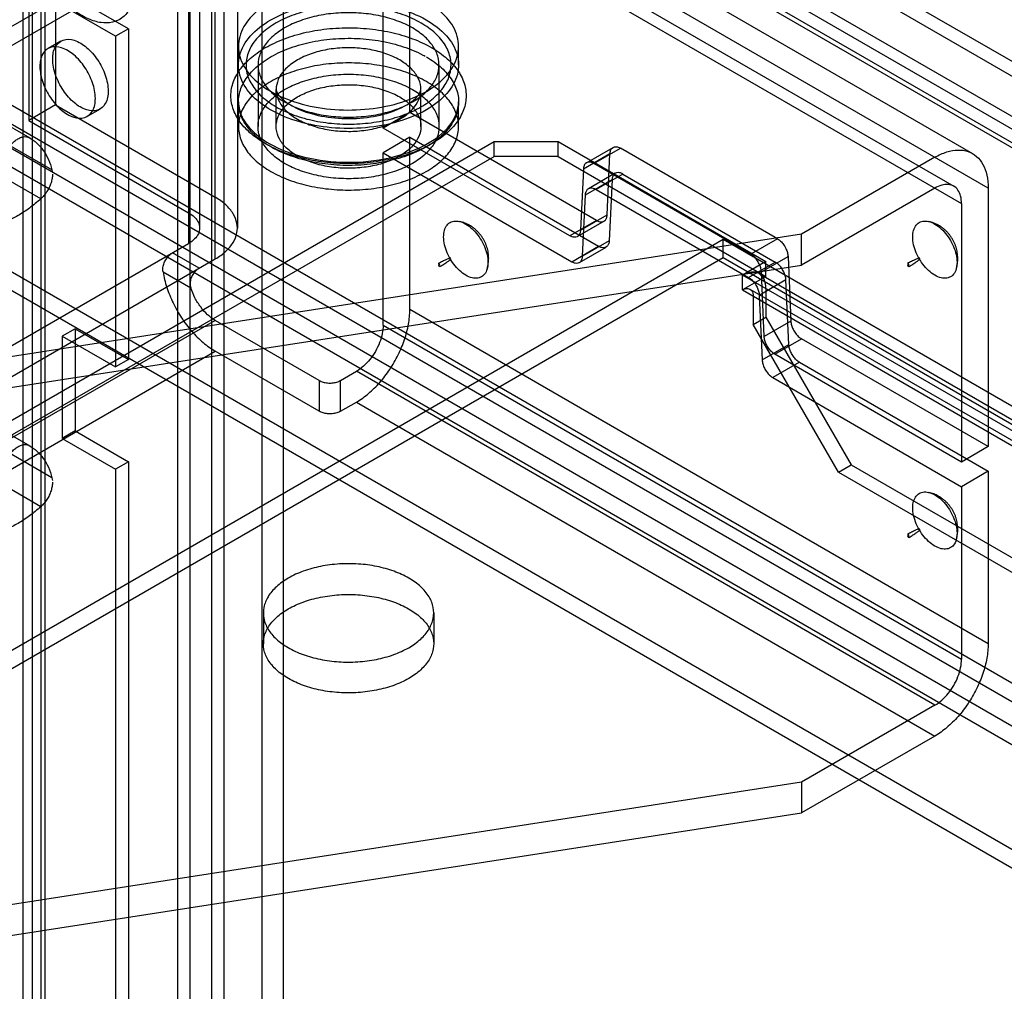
# Model space of a CAD drawing. Header units: millimetres. Extents: x 188 to 1028, y 131 to 1566.
# Tile 322 of 326: x 599 to 665, y 1459 to 1524. Entities that reach past the tile are written whole.
import ezdxf

# ---------------------------------------------------------------- set-up
doc = ezdxf.new("R2010")
doc.units = ezdxf.units.MM
doc.header["$LTSCALE"] = 110.325218
doc.layers.get('0').update_dxf_attribs({"linetype": 'CONTINUOUS'})

msp = doc.modelspace()

# ---------------------------------------------------------------- linework, layer by layer
at = {"color": 7, "linetype": 'CONTINUOUS'}
for p, q in [((609.663, 1565.991), (609.663, 633.546)), ((610.511, 633.056), (610.511, 1565.501)), ((612.774, 635.342), (612.774, 1564.195)), ((611.926, 1563.705), (611.926, 634.852)), ((600.046, 1376.971), (600.046, 1560.439)), ((600.895, 1377.461), (600.895, 1559.949)), ((1013.034, 1315.719), (595.132, 1556.99)), ((596.382, 1557.113), (1012.516, 1316.864)), ((595.132, 1555.765), (1011.973, 1315.107)), ((595.632, 1555.814), (1011.766, 1315.565)), ((601.566, 1548.457), (601.566, 1518.247)), ((599.799, 1547.437), (599.799, 1517.226)), ((616.699, 590.047), (616.699, 1546.988)), ((615.284, 589.23), (615.284, 1546.171)), ((991.502, 1332.641), (622.674, 1545.579)), ((991.502, 1331.661), (622.674, 1544.599)), ((612.173, 1508.041), (612.173, 1542.334)), ((610.405, 1541.313), (610.405, 1509.061)), ((611.138, 1540.292), (611.138, 1510.082)), ((613.638, 1540.292), (613.638, 1510.082)), ((663.439, 1512.736), (621.542, 1536.924)), ((624.042, 1537.172), (662.403, 1515.025)), ((621.542, 1534.883), (661.671, 1511.715)), ((622.792, 1535.007), (661.153, 1512.86)), ((625.078, 1517.737), (625.078, 1534.883)), ((623.31, 1516.716), (623.31, 1533.863)), ((610.383, 1528.954), (597.624, 1521.587)), ((595.045, 1521.372), (607.773, 1528.72)), ((599.402, 1526.881), (599.402, 1377.869)), ((600.602, 1526.881), (600.602, 1377.869)), ((606.41, 1523.288), (600.895, 1526.473)), ((605.562, 1522.799), (600.046, 1525.983)), ((587.108, 1523.428), (599.868, 1516.061)), ((606.41, 1523.288), (605.562, 1522.799)), ((606.41, 1523.288), (606.41, 1501.365)), ((601.928, 1522.478), (601.08, 1521.988)), ((605.562, 1522.799), (605.562, 1500.875)), ((613.712, 1520.901), (613.712, 1522.126)), ((628.312, 1520.901), (628.312, 1522.126)), ((601.343, 1513.935), (588.615, 1521.283)), ((615.012, 1520.901), (615.012, 1516.818)), ((627.012, 1520.901), (627.012, 1516.818)), ((600.599, 1512.017), (587.871, 1519.366)), ((1013.034, 1278.977), (596.9, 1519.226)), ((616.212, 1516.818), (616.212, 1519.268)), ((625.812, 1516.818), (625.812, 1519.268)), ((595.839, 1518.614), (1011.973, 1278.364)), ((613.712, 1516.818), (613.712, 1518.451)), ((628.312, 1516.818), (628.312, 1518.451)), ((601.566, 1518.247), (599.799, 1517.226)), ((601.566, 1518.247), (612.173, 1512.123)), ((604.528, 1517.975), (603.68, 1517.485)), ((625.078, 1517.737), (623.31, 1516.716)), ((637.459, 1510.589), (625.078, 1517.737)), ((1011.266, 1277.139), (595.132, 1517.389)), ((599.799, 1517.226), (610.405, 1511.102)), ((635.691, 1509.568), (623.31, 1516.716)), ((318.124, 1335.374), (630.664, 1515.818)), ((595.132, 1516.164), (1011.266, 1275.915)), ((625.078, 1516.104), (623.31, 1515.083)), ((625.078, 1504.673), (625.078, 1516.104)), ((625.078, 1516.104), (637.597, 1508.876)), ((630.664, 1514.839), (630.664, 1515.818)), ((630.664, 1515.818), (634.907, 1515.818)), ((634.907, 1514.839), (634.907, 1515.818)), ((634.907, 1515.818), (648.695, 1507.858)), ((636.792, 1514.409), (638.56, 1515.429)), ((637.292, 1514.359), (639.06, 1515.38)), ((649.456, 1509.378), (639.06, 1515.38)), ((318.124, 1334.395), (630.664, 1514.839)), ((623.31, 1503.652), (623.31, 1515.083)), ((623.31, 1515.083), (635.829, 1507.855)), ((634.907, 1514.839), (630.664, 1514.839)), ((634.907, 1514.839), (648.695, 1506.878)), ((638.354, 1515.014), (636.586, 1513.993)), ((638.165, 1510.955), (638.354, 1515.014)), ((659.903, 1514.777), (651.064, 1509.674)), ((636.586, 1513.993), (636.397, 1509.934)), ((647.688, 1508.357), (637.292, 1514.359)), ((636.725, 1512.28), (638.492, 1513.301)), ((638.699, 1513.716), (636.931, 1512.696)), ((639.199, 1513.667), (637.431, 1512.646)), ((638.492, 1513.301), (638.303, 1509.242)), ((639.199, 1513.667), (649.318, 1507.824)), ((637.431, 1512.646), (647.55, 1506.804)), ((659.903, 1512.736), (651.064, 1507.633)), ((663.439, 1512.736), (663.439, 1495.59)), ((636.535, 1508.221), (636.725, 1512.28)), ((591.596, 1511.266), (1000.659, 1275.098)), ((661.671, 1511.715), (661.671, 1494.569)), ((637.459, 1510.589), (635.691, 1509.568)), ((636.397, 1509.934), (638.165, 1510.955)), ((591.596, 1510.041), (1000.659, 1273.873)), ((637.959, 1510.539), (636.191, 1509.519)), ((645.867, 1509.327), (327.67, 1325.617)), ((651.064, 1509.674), (588.047, 1499.925)), ((645.867, 1508.103), (645.867, 1509.327)), ((928.711, 1346.031), (645.867, 1509.327)), ((649.456, 1509.378), (647.688, 1508.357)), ((651.064, 1507.633), (651.064, 1509.674)), ((576.818, 1489.67), (610.405, 1509.061)), ((635.829, 1507.855), (637.597, 1508.876)), ((636.329, 1507.806), (638.097, 1508.826)), ((638.303, 1509.242), (636.535, 1508.221)), ((645.867, 1508.103), (327.67, 1324.393)), ((578.586, 1488.649), (612.173, 1508.041)), ((611.113, 1507.428), (609.345, 1508.449)), ((928.711, 1344.806), (645.867, 1508.103)), ((648.395, 1507.176), (650.162, 1508.196)), ((650.162, 1508.196), (650.352, 1503.919)), ((588.047, 1497.884), (651.064, 1507.633)), ((648.695, 1507.858), (647.14, 1506.96)), ((647.55, 1506.804), (649.318, 1507.824)), ((648.695, 1506.878), (648.695, 1507.858)), ((608.709, 1507.183), (610.553, 1506.118)), ((647.14, 1505.98), (647.14, 1506.96)), ((924.468, 1346.848), (647.14, 1506.96)), ((648.695, 1506.878), (647.14, 1505.98)), ((648.24, 1507.069), (924.013, 1347.855)), ((650.024, 1506.643), (648.256, 1505.622)), ((648.584, 1502.898), (648.395, 1507.176)), ((650.213, 1502.366), (650.024, 1506.643)), ((647.14, 1505.98), (923.62, 1346.358)), ((647.64, 1506.029), (923.413, 1346.815)), ((648.695, 1506.061), (648.695, 1504.183)), ((647.847, 1505.572), (647.847, 1503.694)), ((648.256, 1505.622), (648.445, 1501.345)), ((663.439, 1482.526), (625.078, 1504.673)), ((647.847, 1503.694), (648.695, 1504.183)), ((648.695, 1504.183), (654.352, 1494.386)), ((612.173, 1503.958), (580.354, 1485.587)), ((602.875, 1503.407), (602.026, 1502.917)), ((602.875, 1503.407), (602.875, 1496.63)), ((602.875, 1503.407), (606.41, 1501.365)), ((619.068, 1499.978), (612.173, 1503.958)), ((623.31, 1503.652), (661.671, 1481.505)), ((653.504, 1493.896), (647.847, 1503.694)), ((650.352, 1503.919), (648.584, 1502.898)), ((587.108, 1503.015), (599.868, 1495.649)), ((602.026, 1502.917), (602.026, 1496.14)), ((602.026, 1502.917), (605.562, 1500.875)), ((649.29, 1501.717), (651.058, 1502.738)), ((663.439, 1495.59), (651.058, 1502.738)), ((648.445, 1501.345), (650.213, 1502.366)), ((580.354, 1483.546), (612.173, 1501.917)), ((619.068, 1497.936), (612.173, 1501.917)), ((661.671, 1494.569), (649.29, 1501.717)), ((601.343, 1493.522), (588.615, 1500.871)), ((606.41, 1501.365), (605.562, 1500.875)), ((650.919, 1501.184), (649.152, 1500.164)), ((650.919, 1501.184), (663.439, 1493.957)), ((620.482, 1499.978), (621.542, 1500.59)), ((659.903, 1478.443), (621.542, 1500.59)), ((649.152, 1500.164), (661.671, 1492.936)), ((619.068, 1499.978), (619.068, 1497.936)), ((620.482, 1497.936), (620.482, 1499.978)), ((600.599, 1491.605), (587.871, 1498.953)), ((620.482, 1497.936), (621.542, 1498.549)), ((621.542, 1498.549), (659.903, 1476.402)), ((602.875, 1496.63), (602.026, 1496.14)), ((602.875, 1496.63), (606.41, 1494.588)), ((602.026, 1496.14), (605.562, 1494.098)), ((663.439, 1495.59), (661.671, 1494.569)), ((606.41, 1494.588), (605.562, 1494.098)), ((606.41, 1494.588), (606.41, 1374.277)), ((653.504, 1493.896), (654.352, 1494.386)), ((654.352, 1494.386), (918.811, 1341.703)), ((605.562, 1494.098), (605.562, 1373.787)), ((653.504, 1493.896), (917.963, 1341.214)), ((663.439, 1493.957), (661.671, 1492.936)), ((663.439, 1493.957), (663.439, 1482.526)), ((661.671, 1492.936), (661.671, 1481.505)), ((615.362, 1484.567), (615.362, 1482.525)), ((626.662, 1484.567), (626.662, 1482.525)), ((659.903, 1478.443), (651.064, 1473.34)), ((659.903, 1476.402), (651.064, 1471.299)), ((651.064, 1473.34), (588.047, 1463.591)), ((651.064, 1473.34), (651.064, 1471.299)), ((588.047, 1461.55), (651.064, 1471.299))]:
    msp.add_line(p, q, dxfattribs=at)
for points, knots in [([(606.87, 1526.208), (606.87, 1525.899), (606.814, 1525.319), (606.52, 1524.545), (606.017, 1523.976), (605.337, 1523.677), (604.552, 1523.67), (603.718, 1523.93), (602.873, 1524.429), (602.056, 1525.139), (601.311, 1526.022), (600.676, 1527.033), (600.189, 1528.116), (599.879, 1529.209), (599.799, 1529.941), (599.799, 1530.29)], [0, 0, 0, 0, 0.073498, 0.137508, 0.194523, 0.249608, 0.309438, 0.377749, 0.455505, 0.54189, 0.634565, 0.730055, 0.825592, 0.916764, 1, 1, 1, 1]), ([(626.174, 1519.146), (626.673, 1519.434), (627.534, 1520.077), (628.338, 1521.398), (628.334, 1522.861), (627.535, 1524.169), (626.149, 1525.213), (624.313, 1525.959), (622.182, 1526.353), (619.934, 1526.362), (617.774, 1525.979), (616.437, 1525.445), (615.85, 1525.106)], [0, 0, 0, 0, 0.094268, 0.172726, 0.243807, 0.321467, 0.414612, 0.523424, 0.642938, 0.767128, 0.889163, 1, 1, 1, 1]), ([(615.85, 1525.106), (615.351, 1524.818), (614.491, 1524.174), (613.686, 1522.853), (613.69, 1521.391), (614.49, 1520.082), (615.875, 1519.038), (617.711, 1518.292), (619.843, 1517.898), (622.09, 1517.889), (624.251, 1518.272), (625.587, 1518.807), (626.174, 1519.146)], [0, 0, 0, 0, 0.094268, 0.172726, 0.243807, 0.321467, 0.414612, 0.523424, 0.642938, 0.767128, 0.889163, 1, 1, 1, 1]), ([(615.85, 1523.881), (616.434, 1524.218), (617.76, 1524.75), (619.902, 1525.133), (622.135, 1525.132), (624.263, 1524.748), (626.107, 1524.012), (627.506, 1522.974), (628.326, 1521.667), (628.347, 1520.192), (627.541, 1518.858), (626.675, 1518.21), (626.174, 1517.921)], [0, 0, 0, 0, 0.110312, 0.231069, 0.354188, 0.473618, 0.582853, 0.676367, 0.754511, 0.826218, 0.905345, 1, 1, 1, 1]), ([(625.82, 1523.677), (625.442, 1523.896), (624.605, 1524.272), (623.24, 1524.644), (621.771, 1524.835), (620.266, 1524.835), (618.795, 1524.647), (617.428, 1524.275), (616.234, 1523.74), (615.268, 1523.063), (614.575, 1522.268), (614.202, 1521.38), (614.196, 1520.448), (614.563, 1519.553), (615.255, 1518.75), (615.864, 1518.321), (616.204, 1518.125)], [0, 0, 0, 0, 0.076603, 0.15983, 0.247185, 0.335503, 0.422977, 0.506299, 0.582875, 0.6513, 0.71154, 0.765383, 0.816559, 0.870593, 0.931216, 1, 1, 1, 1]), ([(625.255, 1523.35), (624.921, 1523.543), (624.183, 1523.875), (622.978, 1524.204), (621.678, 1524.372), (620.346, 1524.372), (619.046, 1524.204), (617.841, 1523.875), (616.788, 1523.401), (615.936, 1522.802), (615.327, 1522.098), (615, 1521.312), (615, 1520.49), (615.327, 1519.704), (615.936, 1519), (616.471, 1518.624), (616.77, 1518.451)], [0, 0, 0, 0, 0.076573, 0.159768, 0.247251, 0.336215, 0.423698, 0.506892, 0.583465, 0.651944, 0.712205, 0.766051, 0.817414, 0.87126, 0.931521, 1, 1, 1, 1]), ([(626.174, 1517.921), (625.59, 1517.584), (624.264, 1517.052), (622.122, 1516.669), (619.89, 1516.67), (617.761, 1517.054), (615.917, 1517.79), (614.518, 1518.828), (613.698, 1520.134), (613.678, 1521.61), (614.483, 1522.944), (615.349, 1523.592), (615.85, 1523.881)], [0, 0, 0, 0, 0.110312, 0.231069, 0.354188, 0.473618, 0.582853, 0.676367, 0.754511, 0.826218, 0.905345, 1, 1, 1, 1]), ([(616.204, 1518.125), (616.582, 1517.906), (617.419, 1517.53), (618.784, 1517.158), (620.253, 1516.967), (621.759, 1516.966), (623.229, 1517.155), (624.596, 1517.526), (625.79, 1518.062), (626.756, 1518.739), (627.449, 1519.534), (627.822, 1520.422), (627.828, 1521.354), (627.462, 1522.249), (626.769, 1523.052), (626.16, 1523.481), (625.82, 1523.677)], [0, 0, 0, 0, 0.076603, 0.15983, 0.247185, 0.335503, 0.422977, 0.506299, 0.582875, 0.6513, 0.71154, 0.765383, 0.816559, 0.870593, 0.931216, 1, 1, 1, 1]), ([(615.497, 1515.675), (615.133, 1515.886), (614.476, 1516.342), (613.709, 1517.184), (613.258, 1518.119), (613.163, 1519.103), (613.438, 1520.071), (614.052, 1520.965), (614.959, 1521.751), (616.117, 1522.407), (617.48, 1522.911), (618.99, 1523.242), (620.585, 1523.388), (622.201, 1523.343), (623.771, 1523.107), (625.228, 1522.688), (626.121, 1522.278), (626.528, 1522.044)], [0, 0, 0, 0, 0.064225, 0.121217, 0.172232, 0.219943, 0.268978, 0.32277, 0.383252, 0.450892, 0.525059, 0.604297, 0.686496, 0.769094, 0.850685, 0.928357, 1, 1, 1, 1]), ([(616.77, 1518.451), (617.103, 1518.259), (617.841, 1517.927), (619.046, 1517.598), (620.346, 1517.43), (621.678, 1517.43), (622.978, 1517.598), (624.183, 1517.927), (625.236, 1518.401), (626.088, 1519), (626.698, 1519.704), (627.024, 1520.49), (627.024, 1521.312), (626.697, 1522.098), (626.088, 1522.802), (625.553, 1523.178), (625.255, 1523.35)], [0, 0, 0, 0, 0.076573, 0.159768, 0.247251, 0.336215, 0.423698, 0.506892, 0.583465, 0.651944, 0.712205, 0.766051, 0.817414, 0.87126, 0.931521, 1, 1, 1, 1]), ([(601.39, 1521.288), (601.39, 1521.57), (601.463, 1522.101), (602.073, 1522.653), (602.913, 1522.574), (603.702, 1522.069), (604.41, 1521.256), (604.913, 1520.261), (605.067, 1519.521), (605.067, 1519.165)], [0, 0, 0, 0, 0.130231, 0.233176, 0.344879, 0.489739, 0.658605, 0.836049, 1, 1, 1, 1]), ([(615.85, 1515.471), (615.492, 1515.678), (614.849, 1516.13), (614.112, 1516.971), (613.708, 1517.911), (613.689, 1518.896), (614.057, 1519.844), (614.764, 1520.696), (615.761, 1521.428), (617.002, 1522.014), (618.43, 1522.43), (619.98, 1522.658), (621.578, 1522.687), (623.15, 1522.517), (624.621, 1522.154), (625.53, 1521.778), (625.946, 1521.557)], [0, 0, 0, 0, 0.068564, 0.129008, 0.183042, 0.234431, 0.288011, 0.34772, 0.415472, 0.49129, 0.573851, 0.660961, 0.74993, 0.837876, 0.922025, 1, 1, 1, 1]), ([(604.218, 1518.675), (604.218, 1519.028), (604.067, 1519.762), (603.569, 1520.753), (602.867, 1521.567), (602.079, 1522.078), (601.236, 1522.168), (600.615, 1521.617), (600.541, 1521.082), (600.541, 1520.798)], [0, 0, 0, 0, 0.162892, 0.338517, 0.507397, 0.652855, 0.765202, 0.869081, 1, 1, 1, 1]), ([(626.528, 1522.044), (626.892, 1521.834), (627.548, 1521.377), (628.315, 1520.535), (628.766, 1519.601), (628.861, 1518.616), (628.586, 1517.648), (627.972, 1516.755), (627.065, 1515.968), (625.907, 1515.312), (624.545, 1514.809), (623.034, 1514.477), (621.439, 1514.331), (619.823, 1514.376), (618.253, 1514.613), (616.796, 1515.032), (615.903, 1515.441), (615.497, 1515.675)], [0, 0, 0, 0, 0.064225, 0.121217, 0.172232, 0.219943, 0.268978, 0.32277, 0.383252, 0.450892, 0.525059, 0.604297, 0.686496, 0.769094, 0.850685, 0.928357, 1, 1, 1, 1]), ([(624.406, 1521.228), (624.118, 1521.394), (623.476, 1521.677), (622.427, 1521.944), (621.299, 1522.061), (620.155, 1522.021), (619.059, 1521.828), (618.072, 1521.492), (617.246, 1521.028), (616.625, 1520.459), (616.251, 1519.801), (616.171, 1519.089), (616.405, 1518.396), (616.907, 1517.78), (617.362, 1517.456), (617.618, 1517.308)], [0, 0, 0, 0, 0.082774, 0.173043, 0.267807, 0.363498, 0.456435, 0.543276, 0.621502, 0.690039, 0.750049, 0.805564, 0.862647, 0.926603, 1, 1, 1, 1]), ([(605.067, 1519.165), (605.067, 1518.883), (604.994, 1518.352), (604.383, 1517.8), (603.543, 1517.879), (602.755, 1518.384), (602.047, 1519.197), (601.544, 1520.192), (601.39, 1520.933), (601.39, 1521.288)], [0, 0, 0, 0, 0.130231, 0.233176, 0.344879, 0.489739, 0.658605, 0.836049, 1, 1, 1, 1]), ([(626.174, 1519.799), (625.795, 1520.017), (624.964, 1520.398), (623.608, 1520.79), (622.148, 1521.012), (620.642, 1521.058), (619.15, 1520.925), (617.731, 1520.617), (616.45, 1520.147), (615.361, 1519.534), (614.509, 1518.8), (613.931, 1517.967), (613.668, 1517.063), (613.751, 1516.139), (614.171, 1515.26), (614.89, 1514.466), (615.508, 1514.036), (615.85, 1513.838)], [0, 0, 0, 0, 0.071385, 0.14853, 0.229591, 0.311795, 0.393969, 0.473529, 0.548045, 0.615894, 0.676408, 0.730135, 0.779141, 0.826939, 0.878152, 0.935425, 1, 1, 1, 1]), ([(626.174, 1521.432), (626.533, 1521.225), (627.176, 1520.773), (627.913, 1519.931), (628.316, 1518.992), (628.335, 1518.007), (627.968, 1517.059), (627.261, 1516.207), (626.263, 1515.475), (625.022, 1514.889), (623.594, 1514.473), (622.044, 1514.245), (620.446, 1514.216), (618.874, 1514.386), (617.404, 1514.749), (616.494, 1515.125), (616.078, 1515.345)], [0, 0, 0, 0, 0.068564, 0.129008, 0.183042, 0.234431, 0.288011, 0.34772, 0.415472, 0.49129, 0.573851, 0.660961, 0.74993, 0.837876, 0.922025, 1, 1, 1, 1]), ([(617.618, 1517.308), (617.907, 1517.142), (618.549, 1516.859), (619.597, 1516.592), (620.725, 1516.475), (621.869, 1516.514), (622.965, 1516.708), (623.953, 1517.044), (624.779, 1517.507), (625.399, 1518.077), (625.773, 1518.735), (625.853, 1519.447), (625.62, 1520.14), (625.117, 1520.756), (624.662, 1521.08), (624.406, 1521.228)], [0, 0, 0, 0, 0.082774, 0.173043, 0.267807, 0.363498, 0.456435, 0.543276, 0.621502, 0.690039, 0.750049, 0.805564, 0.862647, 0.926603, 1, 1, 1, 1]), ([(600.541, 1520.798), (600.541, 1520.445), (600.693, 1519.711), (601.19, 1518.72), (601.893, 1517.906), (602.68, 1517.395), (603.523, 1517.305), (604.144, 1517.856), (604.218, 1518.391), (604.218, 1518.675)], [0, 0, 0, 0, 0.162892, 0.338517, 0.507397, 0.652855, 0.765202, 0.869081, 1, 1, 1, 1]), ([(616.77, 1514.369), (616.471, 1514.541), (615.936, 1514.918), (615.327, 1515.621), (615, 1516.407), (615, 1517.23), (615.327, 1518.016), (615.936, 1518.719), (616.788, 1519.319), (617.841, 1519.793), (619.046, 1520.121), (620.346, 1520.29), (621.678, 1520.29), (622.978, 1520.121), (624.183, 1519.793), (624.921, 1519.461), (625.255, 1519.268)], [0, 0, 0, 0, 0.068479, 0.12874, 0.182586, 0.233949, 0.287795, 0.348056, 0.416535, 0.493108, 0.576302, 0.663785, 0.752749, 0.840232, 0.923427, 1, 1, 1, 1]), ([(615.85, 1513.838), (616.229, 1513.62), (617.061, 1513.238), (618.416, 1512.847), (619.876, 1512.625), (621.383, 1512.579), (622.875, 1512.712), (624.293, 1513.02), (625.574, 1513.489), (626.663, 1514.102), (627.515, 1514.837), (628.093, 1515.67), (628.356, 1516.574), (628.274, 1517.498), (627.854, 1518.377), (627.134, 1519.171), (626.517, 1519.601), (626.174, 1519.799)], [0, 0, 0, 0, 0.071385, 0.14853, 0.229591, 0.311795, 0.393969, 0.473529, 0.548045, 0.615894, 0.676408, 0.730135, 0.779141, 0.826939, 0.878152, 0.935425, 1, 1, 1, 1]), ([(617.618, 1514.859), (617.362, 1515.007), (616.906, 1515.332), (616.404, 1515.948), (616.172, 1516.639), (616.25, 1517.348), (616.621, 1518.004), (617.237, 1518.572), (618.057, 1519.036), (619.039, 1519.374), (620.131, 1519.569), (621.276, 1519.612), (622.411, 1519.497), (623.469, 1519.231), (624.116, 1518.946), (624.406, 1518.778)], [0, 0, 0, 0, 0.073521, 0.137524, 0.194543, 0.249603, 0.309407, 0.377703, 0.455436, 0.541812, 0.63448, 0.729971, 0.825553, 0.91674, 1, 1, 1, 1]), ([(616.212, 1519.268), (616.221, 1519.2), (616.286, 1518.981), (616.628, 1518.602), (616.975, 1518.356), (617.204, 1518.224)], [0, 0, 0, 0, 0.134877, 0.462713, 1, 1, 1, 1]), ([(625.255, 1519.268), (625.553, 1519.096), (626.088, 1518.719), (626.697, 1518.016), (627.024, 1517.23), (627.024, 1516.407), (626.698, 1515.621), (626.088, 1514.917), (625.236, 1514.318), (624.183, 1513.844), (622.978, 1513.515), (621.678, 1513.347), (620.346, 1513.347), (619.046, 1513.515), (617.841, 1513.844), (617.103, 1514.176), (616.77, 1514.369)], [0, 0, 0, 0, 0.068479, 0.12874, 0.182586, 0.233949, 0.287795, 0.348056, 0.416535, 0.493108, 0.576302, 0.663785, 0.752749, 0.840232, 0.923427, 1, 1, 1, 1]), ([(617.204, 1518.224), (617.625, 1517.981), (618.653, 1517.583), (620.367, 1517.304), (622.194, 1517.355), (623.832, 1517.72), (624.992, 1518.28), (625.655, 1518.819), (625.792, 1519.165), (625.812, 1519.268)], [0, 0, 0, 0, 0.156052, 0.349037, 0.55327, 0.738938, 0.880875, 0.967551, 1, 1, 1, 1]), ([(613.712, 1518.451), (613.712, 1518.103), (613.91, 1517.363), (614.664, 1516.42), (615.354, 1515.927), (615.747, 1515.7)], [0, 0, 0, 0, 0.293839, 0.618037, 1, 1, 1, 1]), ([(615.747, 1515.7), (616.473, 1515.281), (618.177, 1514.66), (620.915, 1514.347), (623.674, 1514.62), (626.044, 1515.446), (627.77, 1516.685), (628.312, 1517.905), (628.312, 1518.451)], [0, 0, 0, 0, 0.174142, 0.370688, 0.568243, 0.744821, 0.886504, 1, 1, 1, 1]), ([(624.406, 1518.778), (624.663, 1518.63), (625.118, 1518.305), (625.621, 1517.689), (625.852, 1516.998), (625.774, 1516.289), (625.403, 1515.633), (624.787, 1515.064), (623.967, 1514.601), (622.985, 1514.263), (621.893, 1514.068), (620.748, 1514.025), (619.614, 1514.139), (618.556, 1514.406), (617.908, 1514.691), (617.618, 1514.859)], [0, 0, 0, 0, 0.073521, 0.137524, 0.194543, 0.249603, 0.309407, 0.377703, 0.455436, 0.541812, 0.63448, 0.729971, 0.825553, 0.91674, 1, 1, 1, 1]), ([(598.348, 1515.22), (598.404, 1515.316), (598.525, 1515.497), (598.736, 1515.736), (598.962, 1515.928), (599.196, 1516.066), (599.426, 1516.143), (599.646, 1516.154), (599.779, 1516.111), (599.836, 1516.08)], [0, 0, 0, 0, 0.1779, 0.348987, 0.50858, 0.653271, 0.781655, 0.895342, 1, 1, 1, 1]), ([(599.836, 1516.08), (600.018, 1515.978), (600.364, 1515.726), (600.793, 1515.23), (601.129, 1514.624), (601.282, 1514.173), (601.343, 1513.935)], [0, 0, 0, 0, 0.232117, 0.471904, 0.72625, 1, 1, 1, 1]), ([(638.354, 1515.014), (638.358, 1515.087), (638.381, 1515.224), (638.487, 1515.396), (638.659, 1515.484), (638.864, 1515.474), (638.994, 1515.418), (639.06, 1515.38)], [0, 0, 0, 0, 0.221053, 0.407438, 0.581159, 0.772308, 1, 1, 1, 1]), ([(659.903, 1514.777), (660.153, 1514.922), (660.649, 1515.151), (661.411, 1515.297), (662.112, 1515.204), (662.704, 1514.863), (663.135, 1514.302), (663.39, 1513.569), (663.439, 1513.025), (663.439, 1512.736)], [0, 0, 0, 0, 0.165152, 0.309733, 0.438584, 0.56141, 0.690262, 0.834845, 1, 1, 1, 1]), ([(637.292, 1514.359), (637.227, 1514.397), (637.096, 1514.454), (636.891, 1514.463), (636.719, 1514.375), (636.613, 1514.204), (636.59, 1514.067), (636.586, 1513.993)], [0, 0, 0, 0, 0.227716, 0.418872, 0.592592, 0.77897, 1, 1, 1, 1]), ([(601.377, 1513.647), (601.377, 1513.554), (601.358, 1513.36), (601.284, 1513.068), (601.166, 1512.775), (601.009, 1512.495), (600.821, 1512.238), (600.676, 1512.086), (600.599, 1512.017)], [0, 0, 0, 0, 0.150897, 0.314193, 0.48577, 0.660721, 0.833829, 1, 1, 1, 1]), ([(639.199, 1513.667), (639.133, 1513.705), (639.002, 1513.761), (638.797, 1513.771), (638.625, 1513.683), (638.519, 1513.511), (638.496, 1513.374), (638.492, 1513.301)], [0, 0, 0, 0, 0.227716, 0.418872, 0.592592, 0.77897, 1, 1, 1, 1]), ([(636.725, 1512.28), (636.728, 1512.354), (636.751, 1512.491), (636.857, 1512.662), (637.03, 1512.75), (637.234, 1512.741), (637.365, 1512.684), (637.431, 1512.646)], [0, 0, 0, 0, 0.221053, 0.407438, 0.581159, 0.772308, 1, 1, 1, 1]), ([(661.671, 1511.715), (661.671, 1511.882), (661.639, 1512.193), (661.466, 1512.603), (661.169, 1512.887), (660.774, 1513.002), (660.332, 1512.947), (660.047, 1512.819), (659.903, 1512.736)], [0, 0, 0, 0, 0.19042, 0.353954, 0.499993, 0.646033, 0.809569, 1, 1, 1, 1]), ([(600.599, 1512.017), (600.36, 1511.803), (599.876, 1511.407), (599.118, 1510.906), (598.357, 1510.522), (597.839, 1510.343), (597.584, 1510.277)], [0, 0, 0, 0, 0.274242, 0.533223, 0.775341, 1, 1, 1, 1]), ([(612.173, 1508.041), (612.423, 1508.185), (612.87, 1508.499), (613.377, 1509.087), (613.647, 1509.74), (613.647, 1510.423), (613.377, 1511.077), (612.87, 1511.664), (612.423, 1511.979), (612.173, 1512.123)], [0, 0, 0, 0, 0.165154, 0.309736, 0.438587, 0.561412, 0.690263, 0.834845, 1, 1, 1, 1]), ([(610.405, 1511.102), (610.549, 1511.019), (610.803, 1510.836), (611.071, 1510.481), (611.169, 1510.082), (611.071, 1509.682), (610.803, 1509.327), (610.549, 1509.144), (610.405, 1509.061)], [0, 0, 0, 0, 0.19042, 0.353953, 0.499991, 0.646031, 0.809567, 1, 1, 1, 1]), ([(628.79, 1506.956), (628.641, 1507.042), (628.351, 1507.264), (627.978, 1507.681), (627.668, 1508.171), (627.443, 1508.697), (627.321, 1509.222), (627.311, 1509.706), (627.418, 1510.118), (627.651, 1510.424), (627.999, 1510.571), (628.401, 1510.539), (628.66, 1510.426), (628.79, 1510.35)], [0, 0, 0, 0, 0.099116, 0.20758, 0.319747, 0.430513, 0.534761, 0.627127, 0.706196, 0.774444, 0.84024, 0.913696, 1, 1, 1, 1]), ([(637.459, 1510.589), (637.525, 1510.551), (637.655, 1510.494), (637.86, 1510.484), (638.032, 1510.573), (638.138, 1510.744), (638.162, 1510.881), (638.165, 1510.955)], [0, 0, 0, 0, 0.227716, 0.418872, 0.592592, 0.77897, 1, 1, 1, 1]), ([(659.903, 1506.956), (659.754, 1507.043), (659.463, 1507.264), (659.091, 1507.681), (658.781, 1508.171), (658.556, 1508.698), (658.434, 1509.222), (658.424, 1509.707), (658.531, 1510.118), (658.764, 1510.424), (659.112, 1510.571), (659.514, 1510.539), (659.773, 1510.426), (659.903, 1510.351)], [0, 0, 0, 0, 0.099116, 0.20758, 0.319747, 0.430513, 0.534761, 0.627127, 0.706196, 0.774444, 0.84024, 0.913696, 1, 1, 1, 1]), ([(629.051, 1510.255), (629.043, 1510.26), (628.983, 1510.294), (628.822, 1510.376), (628.607, 1510.458), (628.442, 1510.505), (628.385, 1510.519)], [0, 0, 0, 0, 0.03967, 0.287102, 0.756164, 1, 1, 1, 1]), ([(628.79, 1510.35), (628.94, 1510.264), (629.23, 1510.043), (629.602, 1509.625), (629.912, 1509.135), (630.137, 1508.609), (630.26, 1508.084), (630.27, 1507.6), (630.163, 1507.189), (629.929, 1506.882), (629.582, 1506.736), (629.179, 1506.767), (628.92, 1506.881), (628.79, 1506.956)], [0, 0, 0, 0, 0.099116, 0.20758, 0.319747, 0.430513, 0.534761, 0.627127, 0.706196, 0.774444, 0.84024, 0.913696, 1, 1, 1, 1]), ([(630.203, 1507.37), (630.216, 1507.412), (630.255, 1507.561), (630.292, 1507.77), (630.309, 1507.997), (630.308, 1508.177), (630.293, 1508.361), (630.265, 1508.545), (630.222, 1508.729), (630.165, 1508.911), (630.093, 1509.092), (630.006, 1509.27), (629.903, 1509.444), (629.786, 1509.61), (629.654, 1509.769), (629.506, 1509.92), (629.341, 1510.062), (629.187, 1510.172), (629.088, 1510.234), (629.051, 1510.255)], [0, 0, 0, 0, 0.039652, 0.137583, 0.189821, 0.243706, 0.298751, 0.354533, 0.410824, 0.467698, 0.525558, 0.585047, 0.645423, 0.705902, 0.767287, 0.830291, 0.895242, 0.961918, 1, 1, 1, 1]), ([(636.397, 1509.934), (636.394, 1509.86), (636.371, 1509.723), (636.264, 1509.552), (636.092, 1509.464), (635.888, 1509.473), (635.757, 1509.53), (635.691, 1509.568)], [0, 0, 0, 0, 0.221053, 0.407438, 0.581159, 0.772308, 1, 1, 1, 1]), ([(660.164, 1510.255), (660.155, 1510.26), (660.096, 1510.294), (659.935, 1510.377), (659.719, 1510.459), (659.555, 1510.505), (659.498, 1510.519)], [0, 0, 0, 0, 0.03967, 0.287102, 0.756164, 1, 1, 1, 1]), ([(659.903, 1510.351), (660.053, 1510.265), (660.343, 1510.043), (660.715, 1509.626), (661.025, 1509.136), (661.25, 1508.609), (661.373, 1508.085), (661.382, 1507.6), (661.275, 1507.189), (661.042, 1506.883), (660.694, 1506.736), (660.292, 1506.768), (660.033, 1506.881), (659.903, 1506.956)], [0, 0, 0, 0, 0.099116, 0.20758, 0.319747, 0.430513, 0.534761, 0.627127, 0.706196, 0.774444, 0.84024, 0.913696, 1, 1, 1, 1]), ([(661.316, 1507.37), (661.328, 1507.413), (661.368, 1507.561), (661.405, 1507.77), (661.421, 1507.998), (661.421, 1508.178), (661.406, 1508.361), (661.378, 1508.546), (661.335, 1508.729), (661.278, 1508.912), (661.206, 1509.092), (661.119, 1509.271), (661.016, 1509.444), (660.899, 1509.611), (660.767, 1509.769), (660.619, 1509.92), (660.454, 1510.062), (660.3, 1510.173), (660.201, 1510.234), (660.164, 1510.255)], [0, 0, 0, 0, 0.039652, 0.137583, 0.189821, 0.243706, 0.298751, 0.354533, 0.410824, 0.467698, 0.525558, 0.585047, 0.645423, 0.705902, 0.767287, 0.830291, 0.895242, 0.961918, 1, 1, 1, 1]), ([(649.456, 1509.378), (649.533, 1509.333), (649.681, 1509.218), (649.869, 1509.001), (650.021, 1508.745), (650.125, 1508.474), (650.158, 1508.286), (650.162, 1508.196)], [0, 0, 0, 0, 0.186543, 0.391102, 0.602824, 0.809543, 1, 1, 1, 1]), ([(638.303, 1509.242), (638.3, 1509.168), (638.277, 1509.031), (638.17, 1508.86), (637.998, 1508.771), (637.794, 1508.781), (637.663, 1508.838), (637.597, 1508.876)], [0, 0, 0, 0, 0.221053, 0.407438, 0.581159, 0.772308, 1, 1, 1, 1]), ([(608.709, 1507.183), (608.694, 1507.279), (608.693, 1507.483), (608.774, 1507.779), (608.92, 1508.053), (609.112, 1508.283), (609.265, 1508.403), (609.345, 1508.449)], [0, 0, 0, 0, 0.196152, 0.402664, 0.612254, 0.815391, 1, 1, 1, 1]), ([(627.78, 1508.099), (627.702, 1508.097), (627.564, 1508.028), (627.34, 1507.933), (627.145, 1507.828), (627.013, 1507.754), (626.968, 1507.728)], [0, 0, 0, 0, 0.259579, 0.495419, 0.823757, 1, 1, 1, 1]), ([(627.077, 1507.537), (627.123, 1507.564), (627.253, 1507.641), (627.441, 1507.758), (627.636, 1507.904), (627.765, 1507.989), (627.805, 1508.055)], [0, 0, 0, 0, 0.176661, 0.504833, 0.740553, 1, 1, 1, 1]), ([(635.829, 1507.855), (635.895, 1507.817), (636.026, 1507.761), (636.23, 1507.751), (636.403, 1507.839), (636.509, 1508.011), (636.532, 1508.147), (636.535, 1508.221)], [0, 0, 0, 0, 0.227716, 0.418872, 0.592592, 0.77897, 1, 1, 1, 1]), ([(648.395, 1507.176), (648.391, 1507.266), (648.358, 1507.453), (648.254, 1507.725), (648.101, 1507.98), (647.913, 1508.198), (647.765, 1508.313), (647.688, 1508.357)], [0, 0, 0, 0, 0.19048, 0.397212, 0.608935, 0.81348, 1, 1, 1, 1]), ([(658.893, 1508.099), (658.815, 1508.098), (658.677, 1508.028), (658.453, 1507.933), (658.257, 1507.828), (658.126, 1507.755), (658.081, 1507.728)], [0, 0, 0, 0, 0.259579, 0.495419, 0.823757, 1, 1, 1, 1]), ([(658.19, 1507.538), (658.236, 1507.564), (658.365, 1507.641), (658.554, 1507.758), (658.748, 1507.904), (658.878, 1507.989), (658.918, 1508.056)], [0, 0, 0, 0, 0.176661, 0.504833, 0.740553, 1, 1, 1, 1]), ([(611.112, 1507.428), (611.03, 1507.38), (610.872, 1507.256), (610.68, 1507.018), (610.546, 1506.736), (610.492, 1506.425), (610.522, 1506.217), (610.553, 1506.118)], [0, 0, 0, 0, 0.187223, 0.389808, 0.595559, 0.795991, 1, 1, 1, 1]), ([(650.024, 1506.643), (650.02, 1506.733), (649.987, 1506.921), (649.883, 1507.192), (649.731, 1507.447), (649.543, 1507.665), (649.395, 1507.78), (649.318, 1507.824)], [0, 0, 0, 0, 0.19048, 0.397212, 0.608935, 0.81348, 1, 1, 1, 1]), ([(608.709, 1507.183), (608.765, 1506.834), (608.941, 1506.126), (609.357, 1505.1), (609.913, 1504.119), (610.583, 1503.233), (611.332, 1502.484), (611.889, 1502.081), (612.173, 1501.917)], [0, 0, 0, 0, 0.163565, 0.335785, 0.511135, 0.683827, 0.848339, 1, 1, 1, 1]), ([(648.695, 1506.061), (648.695, 1506.273), (648.644, 1506.664), (648.273, 1507.126), (647.687, 1507.216), (647.323, 1507.065), (647.14, 1506.96)], [0, 0, 0, 0, 0.277328, 0.500003, 0.722676, 1, 1, 1, 1]), ([(647.55, 1506.804), (647.627, 1506.76), (647.775, 1506.644), (647.963, 1506.427), (648.115, 1506.171), (648.219, 1505.9), (648.252, 1505.713), (648.256, 1505.622)], [0, 0, 0, 0, 0.186543, 0.391102, 0.602824, 0.809543, 1, 1, 1, 1]), ([(612.173, 1503.958), (611.99, 1504.064), (611.637, 1504.335), (611.184, 1504.846), (610.808, 1505.448), (610.623, 1505.891), (610.553, 1506.118)], [0, 0, 0, 0, 0.229937, 0.480506, 0.741186, 1, 1, 1, 1]), ([(647.14, 1505.98), (647.246, 1506.041), (647.474, 1506.131), (647.811, 1505.936), (647.847, 1505.694), (647.847, 1505.572)], [0, 0, 0, 0, 0.356068, 0.643814, 1, 1, 1, 1]), ([(621.542, 1498.549), (621.822, 1498.71), (622.37, 1499.106), (623.11, 1499.839), (623.771, 1500.706), (624.324, 1501.664), (624.744, 1502.67), (625.01, 1503.677), (625.078, 1504.35), (625.078, 1504.673)], [0, 0, 0, 0, 0.131913, 0.274546, 0.42406, 0.575937, 0.725451, 0.868086, 1, 1, 1, 1]), ([(623.31, 1503.652), (623.31, 1503.463), (623.263, 1503.066), (623.085, 1502.479), (622.806, 1501.902), (622.446, 1501.372), (622.026, 1500.924), (621.706, 1500.685), (621.542, 1500.59)], [0, 0, 0, 0, 0.154733, 0.323584, 0.49999, 0.676398, 0.845256, 1, 1, 1, 1]), ([(650.352, 1503.919), (650.356, 1503.829), (650.388, 1503.641), (650.492, 1503.37), (650.645, 1503.115), (650.833, 1502.897), (650.981, 1502.782), (651.058, 1502.738)], [0, 0, 0, 0, 0.19048, 0.397212, 0.608935, 0.81348, 1, 1, 1, 1]), ([(649.29, 1501.717), (649.213, 1501.761), (649.065, 1501.876), (648.877, 1502.094), (648.725, 1502.349), (648.621, 1502.62), (648.588, 1502.808), (648.584, 1502.898)], [0, 0, 0, 0, 0.186543, 0.391102, 0.602824, 0.809543, 1, 1, 1, 1]), ([(650.919, 1501.184), (650.843, 1501.229), (650.694, 1501.344), (650.507, 1501.561), (650.354, 1501.817), (650.25, 1502.088), (650.217, 1502.275), (650.213, 1502.366)], [0, 0, 0, 0, 0.186543, 0.391102, 0.602824, 0.809543, 1, 1, 1, 1]), ([(648.445, 1501.345), (648.449, 1501.255), (648.482, 1501.067), (648.586, 1500.796), (648.739, 1500.541), (648.927, 1500.323), (649.075, 1500.208), (649.152, 1500.164)], [0, 0, 0, 0, 0.19048, 0.397212, 0.608935, 0.81348, 1, 1, 1, 1]), ([(619.068, 1499.978), (619.147, 1499.932), (619.328, 1499.859), (619.621, 1499.806), (619.928, 1499.806), (620.222, 1499.859), (620.402, 1499.932), (620.482, 1499.978)], [0, 0, 0, 0, 0.187717, 0.393745, 0.606295, 0.812308, 1, 1, 1, 1]), ([(620.482, 1497.936), (620.402, 1497.891), (620.221, 1497.818), (619.928, 1497.765), (619.621, 1497.765), (619.328, 1497.818), (619.147, 1497.891), (619.068, 1497.936)], [0, 0, 0, 0, 0.187717, 0.393744, 0.606294, 0.812307, 1, 1, 1, 1]), ([(598.348, 1494.808), (598.404, 1494.904), (598.525, 1495.085), (598.736, 1495.323), (598.962, 1495.515), (599.196, 1495.653), (599.426, 1495.731), (599.646, 1495.741), (599.779, 1495.699), (599.836, 1495.667)], [0, 0, 0, 0, 0.1779, 0.348987, 0.50858, 0.653271, 0.781655, 0.895342, 1, 1, 1, 1]), ([(599.836, 1495.667), (600.018, 1495.565), (600.364, 1495.314), (600.793, 1494.817), (601.129, 1494.211), (601.282, 1493.76), (601.343, 1493.522)], [0, 0, 0, 0, 0.232117, 0.471904, 0.72625, 1, 1, 1, 1]), ([(601.377, 1493.234), (601.377, 1493.141), (601.358, 1492.947), (601.284, 1492.656), (601.166, 1492.363), (601.009, 1492.082), (600.821, 1491.825), (600.676, 1491.673), (600.599, 1491.605)], [0, 0, 0, 0, 0.150897, 0.314193, 0.48577, 0.660721, 0.833829, 1, 1, 1, 1]), ([(659.903, 1488.993), (659.754, 1489.079), (659.463, 1489.301), (659.091, 1489.718), (658.781, 1490.208), (658.556, 1490.735), (658.434, 1491.259), (658.424, 1491.744), (658.531, 1492.155), (658.764, 1492.461), (659.112, 1492.608), (659.514, 1492.576), (659.773, 1492.463), (659.903, 1492.388)], [0, 0, 0, 0, 0.099116, 0.20758, 0.319747, 0.430513, 0.534761, 0.627127, 0.706196, 0.774444, 0.84024, 0.913696, 1, 1, 1, 1]), ([(660.164, 1492.292), (660.155, 1492.297), (660.096, 1492.331), (659.935, 1492.414), (659.719, 1492.496), (659.555, 1492.542), (659.498, 1492.556)], [0, 0, 0, 0, 0.03967, 0.287102, 0.756164, 1, 1, 1, 1]), ([(659.903, 1492.388), (660.053, 1492.301), (660.343, 1492.08), (660.715, 1491.663), (661.025, 1491.173), (661.25, 1490.646), (661.373, 1490.122), (661.382, 1489.637), (661.275, 1489.226), (661.042, 1488.92), (660.694, 1488.773), (660.292, 1488.805), (660.033, 1488.918), (659.903, 1488.993)], [0, 0, 0, 0, 0.099116, 0.20758, 0.319747, 0.430513, 0.534761, 0.627127, 0.706196, 0.774444, 0.84024, 0.913696, 1, 1, 1, 1]), ([(661.316, 1489.407), (661.328, 1489.45), (661.368, 1489.598), (661.405, 1489.807), (661.421, 1490.035), (661.421, 1490.215), (661.406, 1490.398), (661.378, 1490.582), (661.335, 1490.766), (661.278, 1490.949), (661.206, 1491.129), (661.119, 1491.308), (661.016, 1491.481), (660.899, 1491.648), (660.767, 1491.806), (660.619, 1491.957), (660.454, 1492.099), (660.3, 1492.21), (660.201, 1492.271), (660.164, 1492.292)], [0, 0, 0, 0, 0.039652, 0.137583, 0.189821, 0.243706, 0.298751, 0.354533, 0.410824, 0.467698, 0.525558, 0.585047, 0.645423, 0.705902, 0.767287, 0.830291, 0.895242, 0.961918, 1, 1, 1, 1]), ([(600.599, 1491.605), (600.36, 1491.391), (599.876, 1490.995), (599.118, 1490.494), (598.357, 1490.11), (597.839, 1489.93), (597.584, 1489.864)], [0, 0, 0, 0, 0.274242, 0.533223, 0.775341, 1, 1, 1, 1]), ([(658.893, 1490.136), (658.815, 1490.135), (658.677, 1490.065), (658.453, 1489.97), (658.257, 1489.865), (658.126, 1489.792), (658.081, 1489.765)], [0, 0, 0, 0, 0.259579, 0.495419, 0.823757, 1, 1, 1, 1]), ([(658.19, 1489.575), (658.236, 1489.601), (658.365, 1489.678), (658.554, 1489.795), (658.748, 1489.941), (658.878, 1490.026), (658.918, 1490.093)], [0, 0, 0, 0, 0.176661, 0.504833, 0.740553, 1, 1, 1, 1]), ([(625.007, 1482.26), (625.289, 1482.423), (625.793, 1482.778), (626.367, 1483.441), (626.672, 1484.178), (626.674, 1484.948), (626.371, 1485.686), (625.8, 1486.349), (625, 1486.915), (624.011, 1487.363), (622.879, 1487.674), (621.659, 1487.834), (620.405, 1487.837), (619.177, 1487.68), (618.034, 1487.371), (617.334, 1487.056), (617.017, 1486.873)], [0, 0, 0, 0, 0.068662, 0.128888, 0.182606, 0.233435, 0.287046, 0.347271, 0.41572, 0.492207, 0.575244, 0.662467, 0.751, 0.839016, 0.922873, 1, 1, 1, 1]), ([(617.017, 1486.873), (616.735, 1486.71), (616.231, 1486.356), (615.658, 1485.693), (615.352, 1484.955), (615.351, 1484.186), (615.653, 1483.448), (616.224, 1482.784), (617.024, 1482.218), (618.013, 1481.77), (619.145, 1481.459), (620.365, 1481.299), (621.619, 1481.296), (622.847, 1481.453), (623.99, 1481.762), (624.691, 1482.077), (625.007, 1482.26)], [0, 0, 0, 0, 0.068662, 0.128888, 0.182606, 0.233435, 0.287046, 0.347271, 0.41572, 0.492207, 0.575244, 0.662467, 0.751, 0.839016, 0.922873, 1, 1, 1, 1]), ([(617.017, 1484.832), (617.332, 1485.014), (618.028, 1485.327), (619.163, 1485.636), (620.382, 1485.794), (621.63, 1485.794), (622.849, 1485.638), (623.985, 1485.331), (624.979, 1484.886), (625.784, 1484.323), (626.36, 1483.662), (626.67, 1482.924), (626.676, 1482.151), (626.372, 1481.407), (625.797, 1480.739), (625.29, 1480.382), (625.007, 1480.219)], [0, 0, 0, 0, 0.076803, 0.159994, 0.247287, 0.335327, 0.422553, 0.505905, 0.582647, 0.65122, 0.711507, 0.765284, 0.816399, 0.870462, 0.931078, 1, 1, 1, 1]), ([(625.007, 1480.219), (624.692, 1480.037), (623.996, 1479.724), (622.861, 1479.415), (621.642, 1479.257), (620.394, 1479.256), (619.175, 1479.412), (618.039, 1479.72), (617.045, 1480.165), (616.241, 1480.728), (615.664, 1481.389), (615.354, 1482.126), (615.348, 1482.9), (615.652, 1483.644), (616.227, 1484.312), (616.734, 1484.669), (617.017, 1484.832)], [0, 0, 0, 0, 0.076803, 0.159994, 0.247287, 0.335327, 0.422553, 0.505905, 0.582647, 0.65122, 0.711507, 0.765284, 0.816399, 0.870462, 0.931078, 1, 1, 1, 1]), ([(663.439, 1482.526), (663.439, 1482.203), (663.37, 1481.53), (663.105, 1480.523), (662.685, 1479.517), (662.132, 1478.559), (661.47, 1477.692), (660.731, 1476.959), (660.183, 1476.563), (659.903, 1476.402)], [0, 0, 0, 0, 0.131914, 0.274549, 0.424063, 0.57594, 0.725454, 0.868087, 1, 1, 1, 1]), ([(659.903, 1478.443), (660.067, 1478.538), (660.387, 1478.776), (660.806, 1479.225), (661.167, 1479.755), (661.445, 1480.332), (661.624, 1480.919), (661.671, 1481.316), (661.671, 1481.505)], [0, 0, 0, 0, 0.154732, 0.323581, 0.499986, 0.676395, 0.845255, 1, 1, 1, 1])]:
    msp.add_open_spline(points, degree=3, knots=knots, dxfattribs=at)
for points in [[(625.946, 1521.557), (625.998, 1521.53), (626.049, 1521.503), (626.099, 1521.474)], [(616.078, 1515.345), (616.027, 1515.373), (615.975, 1515.4), (615.925, 1515.429)], [(601.343, 1513.935), (601.359, 1513.874), (601.373, 1513.811), (601.373, 1513.748)], [(627.022, 1507.722), (626.971, 1507.752), (626.971, 1507.573), (627.022, 1507.543)], [(627.022, 1507.543), (627.074, 1507.513), (627.074, 1507.692), (627.022, 1507.722)], [(658.135, 1507.723), (658.083, 1507.753), (658.083, 1507.573), (658.135, 1507.543)], [(658.135, 1507.543), (658.187, 1507.513), (658.187, 1507.693), (658.135, 1507.723)], [(601.343, 1493.522), (601.359, 1493.461), (601.373, 1493.399), (601.373, 1493.336)], [(658.135, 1489.76), (658.083, 1489.79), (658.083, 1489.61), (658.135, 1489.58)], [(658.135, 1489.58), (658.187, 1489.55), (658.187, 1489.73), (658.135, 1489.76)]]:
    msp.add_open_spline(points, degree=3, dxfattribs=at)

doc.saveas('drawing.dxf')
